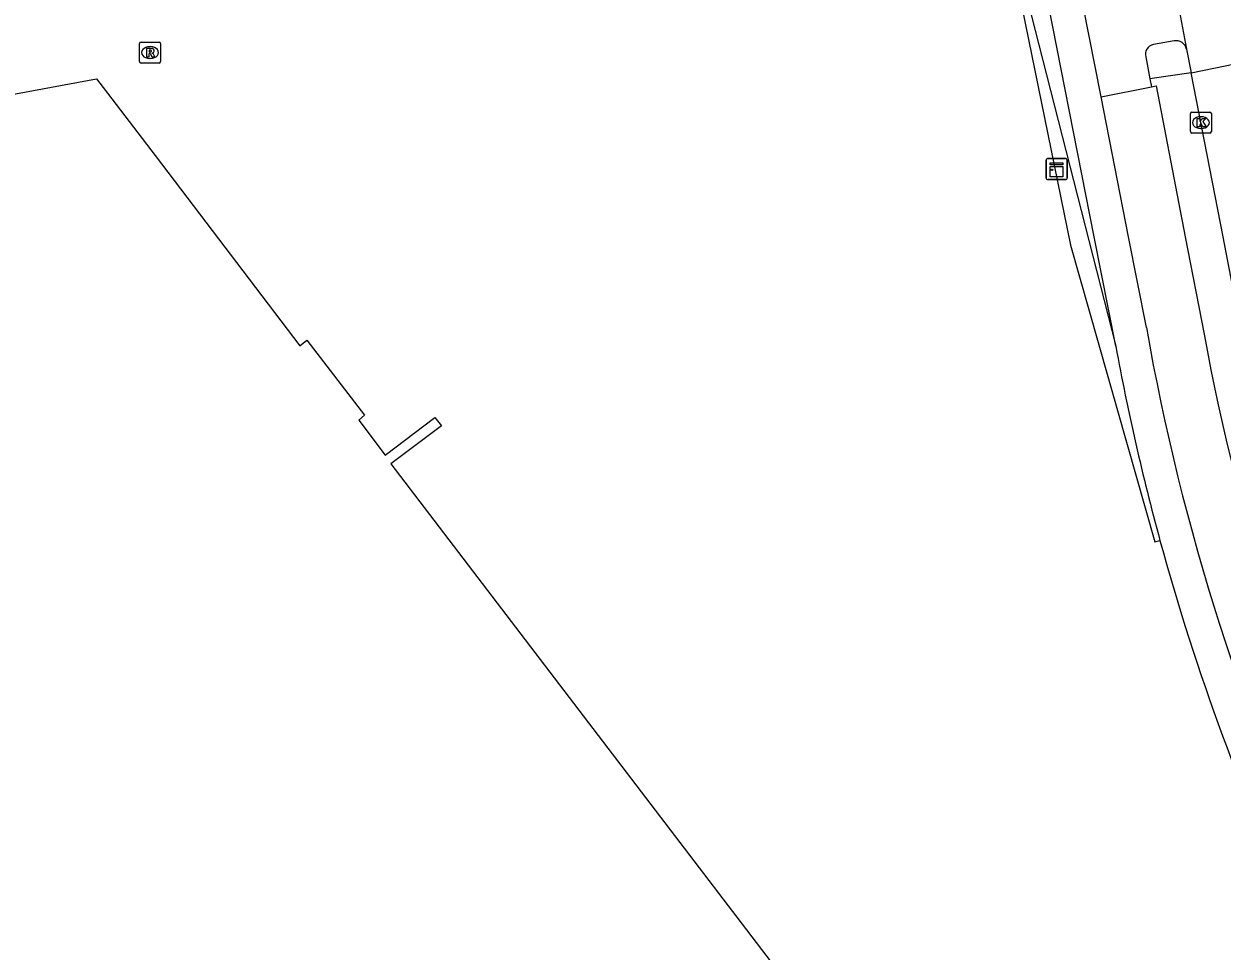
# Model space of a CAD drawing. Extents: x 156141 to 158132, y 385651 to 388399.
# Drawn here: x 156757.4 to 156814.3, y 386716 to 386760.1 of the extents above; entities that cross this region are included whole.
import ezdxf

# ---------------------------------------------------------------- set-up
doc = ezdxf.new("R2010")
doc.units = 0
for name, color, linetype in [('IMGEO_Fietspad_gesloten', 7, 'Continuous'), ('IMGEO_Fietspad_open', 7, 'Continuous'), ('IMGEO_Groenvoorziening', 7, 'Continuous'), ('IMGEO_Hek', 7, 'Continuous'), ('IMGEO_Kast', 7, 'Continuous'), ('IMGEO_Kolk', 7, 'Continuous'), ('IMGEO_Pand', 7, 'Continuous'), ('IMGEO_Rijbaan_lokaal_gesloten', 7, 'Continuous'), ('IMGEO_Rioolput', 7, 'Continuous'), ('IMGEO_Voetpad_open', 7, 'Continuous')]:
    doc.layers.add(name, color=color, linetype=linetype)

msp = doc.modelspace()

# ---------------------------------------------------------------- linework, layer by layer
at = {"layer": 'IMGEO_Fietspad_gesloten'}
for points in [[(156808.606, 386756.653), (156810.987, 386757.124)], [(156810.987, 386757.124), (156811.217, 386757.182), (156812.6, 386750), (156813.492, 386745.367)], [(156810.751, 386745.693), (156809.908, 386750), (156808.606, 386756.653)]]:
    msp.add_lwpolyline(points, dxfattribs=at)
for centre, radius, start, end in [((156916.935, 386764.356), 107.812, 189.96852, 205.43097), ((156917.772, 386764.633), 106.045, 190.46769, 205.28521)]:
    msp.add_arc(centre, radius, start, end, dxfattribs=at)
at = {"layer": 'IMGEO_Fietspad_open'}
for points in [[(156808.606, 386756.653), (156806.294, 386768.283)], [(156812.075, 386759.312), (156811.084, 386759.137)], [(156810.73, 386758.549), (156810.919, 386757.503)], [(156810.919, 386757.503), (156810.987, 386757.124)]]:
    msp.add_lwpolyline(points, dxfattribs=at)
for centre, radius, start, end in [((156811.148, 386758.698), 0.444, 98.2973, 199.6034), ((156812.176, 386758.833), 0.49, 11.0777, 101.8614)]:
    msp.add_arc(centre, radius, start, end, dxfattribs=at)
at = {"layer": 'IMGEO_Groenvoorziening'}
msp.add_lwpolyline([(156791.068, 386769.236), (156791.477, 386769.248), (156803.451, 386767.705), (156807.14, 386749.598), (156811.153, 386735.5), (156811.397, 386735.567)], dxfattribs=at)
at = {"layer": 'IMGEO_Hek'}
msp.add_lwpolyline([(156803.451, 386767.705), (156809.297, 386744.797)], dxfattribs=at)
at = {"layer": 'IMGEO_Kast'}
for p, q in [((156805.981, 386752.796), (156805.981, 386753.637)), ((156805.981, 386753.637), (156805.981, 386752.796)), ((156806.056, 386753.721), (156806.897, 386753.721)), ((156806.897, 386753.721), (156806.056, 386753.721)), ((156806.981, 386753.646), (156806.981, 386752.805)), ((156806.981, 386752.805), (156806.981, 386753.646)), ((156806.906, 386752.721), (156806.065, 386752.721)), ((156806.065, 386752.721), (156806.906, 386752.721))]:
    msp.add_line(p, q, dxfattribs=at)
for points in [[(156806.176, 386753.511), (156806.776, 386753.511), (156806.776, 386753.426), (156806.176, 386753.426), (156806.176, 386753.511)], [(156806.176, 386753.336), (156806.776, 386753.336), (156806.776, 386752.847), (156806.176, 386752.847), (156806.176, 386753.336)]]:
    msp.add_lwpolyline(points, dxfattribs=at)
msp.add_circle((156806.26, 386753.185), 0.0377, dxfattribs=at)
for centre, start, end in [((156806.059, 386753.643), 92.4484, 184.2845), ((156806.059, 386753.643), 92.4484, 184.2845), ((156806.903, 386753.643), 2.4484, 94.2845), ((156806.903, 386753.643), 2.4484, 94.2845), ((156806.059, 386752.799), 182.4484, 274.2845), ((156806.059, 386752.799), 182.4484, 274.2845), ((156806.903, 386752.799), 272.4484, 4.2845), ((156806.903, 386752.799), 272.4484, 4.2845)]:
    msp.add_arc(centre, 0.0779, start, end, dxfattribs=at)
at = {"layer": 'IMGEO_Kolk'}
for p, q in [((156812.919, 386755.929), (156813.771, 386755.929)), ((156812.844, 386755.003), (156812.844, 386755.855)), ((156813.332, 386755.709), (156813.357, 386755.709)), ((156813.845, 386755.855), (156813.845, 386755.003)), ((156813.771, 386754.929), (156812.919, 386754.929)), ((156813.355, 386755.149), (156813.33, 386755.149))]:
    msp.add_line(p, q, dxfattribs=at)
for points in [[(156812.919, 386755.929), (156813.771, 386755.929)], [(156812.844, 386755.003), (156812.844, 386755.855)], [(156813.165, 386755.629), (156813.288, 386755.629), (156813.288, 386755.478), (156813.418, 386755.629), (156813.582, 386755.629), (156813.436, 386755.478), (156813.589, 386755.229), (156813.437, 386755.229), (156813.352, 386755.393), (156813.288, 386755.326), (156813.288, 386755.229), (156813.165, 386755.229), (156813.165, 386755.629)], [(156813.845, 386755.855), (156813.845, 386755.003)], [(156813.771, 386754.929), (156812.919, 386754.929)]]:
    msp.add_lwpolyline(points, dxfattribs=at)
for centre, start, end in [((156812.921, 386755.853), 91.552, 178.448), ((156812.921, 386755.853), 91.552, 178.448), ((156813.769, 386755.853), 1.552, 88.448), ((156813.769, 386755.853), 1.552, 88.448), ((156812.921, 386755.005), 181.552, 268.448), ((156812.921, 386755.005), 181.552, 268.448), ((156813.769, 386755.005), 271.552, 358.448), ((156813.769, 386755.005), 271.552, 358.448)]:
    msp.add_arc(centre, 0.0765, start, end, dxfattribs=at)
for centre, major_axis, ratio, start_param, end_param in [((156813.331, 386755.429), (-0.387, 0.002), 0.722429, 4.712389, 7.853982), ((156813.356, 386755.429), (-0.39, 0.002), 0.717154, 1.570796, 4.712389)]:
    msp.add_ellipse(centre, major_axis=major_axis, ratio=ratio, start_param=start_param, end_param=end_param, dxfattribs=at)
at = {"layer": 'IMGEO_Pand'}
msp.add_lwpolyline([(156745.514, 386753.92), (156745.655, 386753.973), (156747.058, 386752.221), (156751.051, 386755.263), (156750.972, 386755.686), (156760.826, 386757.516), (156761.145, 386757.097), (156763.608, 386753.87), (156770.5, 386744.82), (156770.834, 386745.092), (156773.567, 386741.518), (156773.298, 386741.282), (156774.548, 386739.619), (156776.92, 386741.403), (156777.226, 386741.011), (156774.815, 386739.2), (156812.586, 386689.743), (156789.566, 386672.171), (156756.887, 386714.985), (156712.276, 386681.034)], dxfattribs=at)
at = {"layer": 'IMGEO_Rijbaan_lokaal_gesloten'}
for points in [[(156812.044, 386762.228), (156812.656, 386758.927)], [(156812.656, 386758.927), (156812.886, 386757.795)], [(156812.886, 386757.795), (156819.733, 386759.198)], [(156815.294, 386745.371), (156814.397, 386750), (156812.886, 386757.795)]]:
    msp.add_lwpolyline(points, dxfattribs=at)
at = {"layer": 'IMGEO_Rioolput'}
for p, q in [((156762.87, 386758.333), (156762.87, 386759.185)), ((156762.945, 386759.259), (156763.797, 386759.259)), ((156763.358, 386759.039), (156763.383, 386759.039)), ((156763.871, 386759.185), (156763.871, 386758.333)), ((156763.797, 386758.259), (156762.945, 386758.259)), ((156763.381, 386758.479), (156763.356, 386758.479))]:
    msp.add_line(p, q, dxfattribs=at)
for points in [[(156762.87, 386758.333), (156762.87, 386759.185)], [(156762.945, 386759.259), (156763.797, 386759.259)], [(156763.459, 386758.957), (156763.207, 386758.959), (156763.207, 386758.559)], [(156763.385, 386758.878), (156763.331, 386758.878), (156763.331, 386758.797)], [(156763.331, 386758.797), (156763.383, 386758.797)], [(156763.871, 386759.185), (156763.871, 386758.333)], [(156763.797, 386758.259), (156762.945, 386758.259)], [(156763.207, 386758.559), (156763.331, 386758.559), (156763.331, 386758.721), (156763.342, 386758.721)], [(156763.389, 386758.692), (156763.46, 386758.559), (156763.6, 386758.559), (156763.535, 386758.685)]]:
    msp.add_lwpolyline(points, dxfattribs=at)
for centre, radius, start, end in [((156762.947, 386759.183), 0.0765, 91.552, 178.448), ((156762.947, 386759.183), 0.0765, 91.552, 178.448), ((156763.367, 386758.986), 0.19, 274.7715, 282.9687), ((156763.391, 386758.782), 0.0964, 77.0061, 93.1865), ((156763.405, 386758.839), 0.0378, 276.6634, 79.6772), ((156763.458, 386758.847), 0.109, 350.3612, 89.416), ((156763.456, 386758.847), 0.112, 277.5842, 350.9817), ((156763.795, 386759.183), 0.0765, 1.552, 88.448), ((156763.795, 386759.183), 0.0765, 1.552, 88.448), ((156762.947, 386758.335), 0.0765, 181.552, 268.448), ((156762.947, 386758.335), 0.0765, 181.552, 268.448), ((156763.341, 386758.668), 0.0533, 26.0293, 88.6989), ((156763.44, 386758.632), 0.108, 29.5134, 73.7905), ((156763.795, 386758.335), 0.0765, 271.552, 358.448), ((156763.795, 386758.335), 0.0765, 271.552, 358.448)]:
    msp.add_arc(centre, radius, start, end, dxfattribs=at)
for centre, major_axis, ratio, start_param, end_param in [((156763.357, 386758.759), (-0.387, 0.002), 0.722429, 4.712389, 7.853982), ((156763.382, 386758.759), (-0.39, 0.002), 0.717154, 1.570796, 4.712389)]:
    msp.add_ellipse(centre, major_axis=major_axis, ratio=ratio, start_param=start_param, end_param=end_param, dxfattribs=at)
at = {"layer": 'IMGEO_Voetpad_open'}
for points in [[(156809.297, 386744.797), (156808.272, 386750), (156804.735, 386767.966), (156804.518, 386769.067)], [(156812.886, 386757.795), (156810.919, 386757.503)]]:
    msp.add_lwpolyline(points, dxfattribs=at)
for centre, radius, start, end in [((156919.034, 386764.91), 111.565, 190.38628, 195.24908), ((156918.796, 386764.859), 111.322, 195.25587, 205.30385)]:
    msp.add_arc(centre, radius, start, end, dxfattribs=at)

doc.saveas('drawing.dxf')
